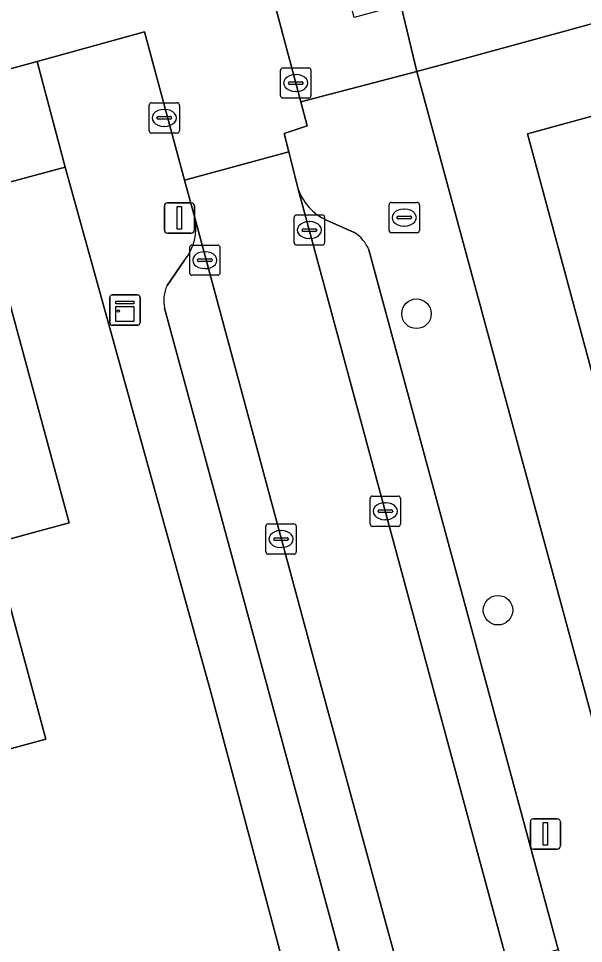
# Model space of a CAD drawing. Extents: x 159262 to 160143, y 383399 to 384319.
# Drawn here: x 159811.9 to 159830.59, y 383788.99 to 383819.59 of the extents above; entities that cross this region are included whole.
import ezdxf

# ---------------------------------------------------------------- set-up
doc = ezdxf.new("R2010")
doc.units = 0
for name, color, linetype in [('IMGEO_Boom', 7, 'Continuous'), ('IMGEO_Brandkraan', 7, 'Continuous'), ('IMGEO_Erf', 7, 'Continuous'), ('IMGEO_Kast', 7, 'Continuous'), ('IMGEO_Kolk', 7, 'Continuous'), ('IMGEO_Lichtmast', 7, 'Continuous'), ('IMGEO_Pand', 7, 'Continuous'), ('IMGEO_Parkeervlak_open', 7, 'Continuous'), ('IMGEO_Rijbaan_lokaal_open', 7, 'Continuous'), ('IMGEO_Voetpad_open', 7, 'Continuous')]:
    doc.layers.add(name, color=color, linetype=linetype)

msp = doc.modelspace()

# ---------------------------------------------------------------- linework, layer by layer
at = {"layer": 'IMGEO_Boom'}
for centre in [(159825.063, 383809.825), (159827.758, 383800.018)]:
    msp.add_circle(centre, 0.489, dxfattribs=at)
at = {"layer": 'IMGEO_Brandkraan'}
for p, q in [((159824.157, 383812.58), (159824.157, 383813.432)), ((159824.232, 383813.506), (159825.084, 383813.506)), ((159825.158, 383813.432), (159825.158, 383812.58)), ((159824.416, 383813), (159824.416, 383813.012)), ((159824.459, 383813.049), (159824.857, 383813.049)), ((159824.645, 383813.286), (159824.67, 383813.286)), ((159824.9, 383813.012), (159824.9, 383813)), ((159824.854, 383812.963), (159824.456, 383812.963)), ((159824.668, 383812.726), (159824.643, 383812.726)), ((159825.084, 383812.506), (159824.232, 383812.506))]:
    msp.add_line(p, q, dxfattribs=at)
for points in [[(159824.157, 383812.58), (159824.157, 383813.432)], [(159824.232, 383813.506), (159825.084, 383813.506)], [(159825.158, 383813.432), (159825.158, 383812.58)], [(159825.084, 383812.506), (159824.232, 383812.506)]]:
    msp.add_lwpolyline(points, dxfattribs=at)
for centre, radius, start, end in [((159824.234, 383813.43), 0.0765, 91.552, 178.448), ((159824.234, 383813.43), 0.0765, 91.552, 178.448), ((159825.082, 383813.43), 0.0765, 1.552, 88.448), ((159825.082, 383813.43), 0.0765, 1.552, 88.448), ((159824.456, 383813.009), 0.0403, 85.8775, 175.7526), ((159824.453, 383812.999), 0.0366, 178.938, 274.7102), ((159824.857, 383813.006), 0.043, 264.8664, 352.4533), ((159824.861, 383813.011), 0.0386, 1.7309, 96.639), ((159824.234, 383812.582), 0.0765, 181.552, 268.448), ((159824.234, 383812.582), 0.0765, 181.552, 268.448), ((159825.082, 383812.582), 0.0765, 271.552, 358.448), ((159825.082, 383812.582), 0.0765, 271.552, 358.448)]:
    msp.add_arc(centre, radius, start, end, dxfattribs=at)
for centre, major_axis, ratio, start_param, end_param in [((159824.644, 383813.006), (-0.387, 0.002), 0.722429, 4.712389, 7.853982), ((159824.669, 383813.006), (-0.39, 0.002), 0.717154, 1.570796, 4.712389)]:
    msp.add_ellipse(centre, major_axis=major_axis, ratio=ratio, start_param=start_param, end_param=end_param, dxfattribs=at)
at = {"layer": 'IMGEO_Erf'}
msp.add_lwpolyline([(159882.827, 383838.967), (159856.103, 383853.317), (159839.043, 383821.661), (159826.175, 383818.139), (159825.07, 383817.837), (159832.903, 383788.947), (159833.158, 383789.017), (159832.573, 383791.181), (159835.671, 383792.017), (159836.255, 383789.853), (159836.757, 383789.988), (159835.835, 383793.404), (159840.442, 383794.663), (159840.765, 383793.48), (159846.59, 383795.072), (159847.208, 383792.81), (159859.628, 383796.267), (159860.523, 383796.509)], close=True, dxfattribs=at)
for points in [[(159830.926, 383807.65), (159828.74, 383815.781), (159834.337, 383817.309)], [(159821.328, 383785.819), (159818.261, 383797.305), (159813.446, 383814.675), (159779.417, 383805.511)], [(159811.376, 383811.055), (159813.578, 383802.907), (159811.051, 383802.224), (159812.804, 383795.754), (159809.751, 383794.928)]]:
    msp.add_lwpolyline(points, dxfattribs=at)
at = {"layer": 'IMGEO_Kast'}
for p, q in [((159814.92, 383809.523), (159814.92, 383810.364)), ((159814.92, 383810.364), (159814.92, 383809.523)), ((159814.995, 383810.448), (159815.836, 383810.448)), ((159815.836, 383810.448), (159814.995, 383810.448)), ((159815.92, 383810.373), (159815.92, 383809.532)), ((159815.92, 383809.532), (159815.92, 383810.373)), ((159815.845, 383809.448), (159815.004, 383809.448)), ((159815.004, 383809.448), (159815.845, 383809.448))]:
    msp.add_line(p, q, dxfattribs=at)
for points in [[(159815.115, 383810.238), (159815.715, 383810.238), (159815.715, 383810.153), (159815.115, 383810.153), (159815.115, 383810.238)], [(159815.115, 383810.063), (159815.715, 383810.063), (159815.715, 383809.574), (159815.115, 383809.574), (159815.115, 383810.063)]]:
    msp.add_lwpolyline(points, dxfattribs=at)
msp.add_circle((159815.199, 383809.912), 0.0377, dxfattribs=at)
for centre, start, end in [((159814.998, 383810.37), 92.4484, 184.2845), ((159814.998, 383810.37), 92.4484, 184.2845), ((159815.842, 383810.37), 2.4484, 94.2845), ((159815.842, 383810.37), 2.4484, 94.2845), ((159814.998, 383809.526), 182.4484, 274.2845), ((159814.998, 383809.526), 182.4484, 274.2845), ((159815.842, 383809.526), 272.4484, 4.2845), ((159815.842, 383809.526), 272.4484, 4.2845)]:
    msp.add_arc(centre, 0.0779, start, end, dxfattribs=at)
at = {"layer": 'IMGEO_Kolk'}
for p, q in [((159820.645, 383817.957), (159821.497, 383817.957)), ((159820.57, 383817.031), (159820.57, 383817.883)), ((159821.058, 383817.737), (159821.083, 383817.737)), ((159821.571, 383817.883), (159821.571, 383817.031)), ((159820.829, 383817.451), (159820.829, 383817.463)), ((159821.267, 383817.414), (159820.869, 383817.414)), ((159820.872, 383817.5), (159821.27, 383817.5)), ((159821.313, 383817.463), (159821.313, 383817.451)), ((159821.081, 383817.177), (159821.056, 383817.177)), ((159816.221, 383815.877), (159816.221, 383816.729)), ((159816.296, 383816.803), (159817.148, 383816.803)), ((159817.222, 383816.729), (159817.222, 383815.877)), ((159821.497, 383816.957), (159820.645, 383816.957)), ((159816.709, 383816.583), (159816.734, 383816.583)), ((159816.48, 383816.297), (159816.48, 383816.309)), ((159816.918, 383816.26), (159816.52, 383816.26)), ((159816.523, 383816.346), (159816.921, 383816.346)), ((159816.964, 383816.309), (159816.964, 383816.297)), ((159817.148, 383815.803), (159816.296, 383815.803)), ((159816.732, 383816.023), (159816.707, 383816.023)), ((159821.02, 383812.168), (159821.02, 383813.02)), ((159821.095, 383813.094), (159821.947, 383813.094)), ((159822.021, 383813.02), (159822.021, 383812.168)), ((159821.508, 383812.874), (159821.533, 383812.874)), ((159821.279, 383812.588), (159821.279, 383812.6)), ((159821.717, 383812.551), (159821.319, 383812.551)), ((159821.322, 383812.637), (159821.72, 383812.637)), ((159821.763, 383812.6), (159821.763, 383812.588)), ((159817.638, 383812.097), (159818.49, 383812.097)), ((159821.947, 383812.094), (159821.095, 383812.094)), ((159821.531, 383812.314), (159821.506, 383812.314)), ((159817.563, 383811.171), (159817.563, 383812.023)), ((159818.051, 383811.877), (159818.076, 383811.877)), ((159818.564, 383812.023), (159818.564, 383811.171)), ((159817.822, 383811.591), (159817.822, 383811.603)), ((159818.26, 383811.554), (159817.862, 383811.554)), ((159817.865, 383811.64), (159818.263, 383811.64)), ((159818.306, 383811.603), (159818.306, 383811.591)), ((159818.074, 383811.317), (159818.049, 383811.317)), ((159818.49, 383811.097), (159817.638, 383811.097)), ((159823.533, 383802.866), (159823.533, 383803.718)), ((159823.608, 383803.792), (159824.46, 383803.792)), ((159824.021, 383803.572), (159824.046, 383803.572)), ((159824.534, 383803.718), (159824.534, 383802.866)), ((159823.792, 383803.286), (159823.792, 383803.298)), ((159824.23, 383803.249), (159823.832, 383803.249)), ((159823.835, 383803.335), (159824.233, 383803.335)), ((159824.276, 383803.298), (159824.276, 383803.286)), ((159824.044, 383803.012), (159824.019, 383803.012)), ((159820.083, 383801.945), (159820.083, 383802.797)), ((159820.158, 383802.871), (159821.01, 383802.871)), ((159820.571, 383802.651), (159820.596, 383802.651)), ((159821.084, 383802.797), (159821.084, 383801.945)), ((159824.46, 383802.792), (159823.608, 383802.792)), ((159820.342, 383802.365), (159820.342, 383802.377)), ((159820.78, 383802.328), (159820.382, 383802.328)), ((159820.385, 383802.414), (159820.783, 383802.414)), ((159820.826, 383802.377), (159820.826, 383802.365)), ((159820.594, 383802.091), (159820.569, 383802.091)), ((159821.01, 383801.871), (159820.158, 383801.871))]:
    msp.add_line(p, q, dxfattribs=at)
for points in [[(159820.645, 383817.957), (159821.497, 383817.957)], [(159820.57, 383817.031), (159820.57, 383817.883)], [(159821.571, 383817.883), (159821.571, 383817.031)], [(159816.221, 383815.877), (159816.221, 383816.729)], [(159816.296, 383816.803), (159817.148, 383816.803)], [(159817.222, 383816.729), (159817.222, 383815.877)], [(159821.497, 383816.957), (159820.645, 383816.957)], [(159817.148, 383815.803), (159816.296, 383815.803)], [(159821.02, 383812.168), (159821.02, 383813.02)], [(159821.095, 383813.094), (159821.947, 383813.094)], [(159822.021, 383813.02), (159822.021, 383812.168)], [(159817.638, 383812.097), (159818.49, 383812.097)], [(159821.947, 383812.094), (159821.095, 383812.094)], [(159817.563, 383811.171), (159817.563, 383812.023)], [(159818.564, 383812.023), (159818.564, 383811.171)], [(159818.49, 383811.097), (159817.638, 383811.097)], [(159823.533, 383802.866), (159823.533, 383803.718)], [(159823.608, 383803.792), (159824.46, 383803.792)], [(159824.534, 383803.718), (159824.534, 383802.866)], [(159820.083, 383801.945), (159820.083, 383802.797)], [(159820.158, 383802.871), (159821.01, 383802.871)], [(159821.084, 383802.797), (159821.084, 383801.945)], [(159824.46, 383802.792), (159823.608, 383802.792)], [(159821.01, 383801.871), (159820.158, 383801.871)]]:
    msp.add_lwpolyline(points, dxfattribs=at)
for centre, radius, start, end in [((159820.647, 383817.881), 0.0765, 91.552, 178.448), ((159820.647, 383817.881), 0.0765, 91.552, 178.448), ((159821.495, 383817.881), 0.0765, 1.552, 88.448), ((159821.495, 383817.881), 0.0765, 1.552, 88.448), ((159820.869, 383817.46), 0.0403, 85.8775, 175.7526), ((159820.866, 383817.45), 0.0366, 178.938, 274.7102), ((159821.27, 383817.457), 0.043, 264.8664, 352.4533), ((159821.274, 383817.462), 0.0386, 1.7309, 96.639), ((159820.647, 383817.033), 0.0765, 181.552, 268.448), ((159820.647, 383817.033), 0.0765, 181.552, 268.448), ((159821.495, 383817.033), 0.0765, 271.552, 358.448), ((159821.495, 383817.033), 0.0765, 271.552, 358.448), ((159816.298, 383816.727), 0.0765, 91.552, 178.448), ((159816.298, 383816.727), 0.0765, 91.552, 178.448), ((159817.146, 383816.727), 0.0765, 1.552, 88.448), ((159817.146, 383816.727), 0.0765, 1.552, 88.448), ((159816.52, 383816.306), 0.0403, 85.8775, 175.7526), ((159816.517, 383816.296), 0.0366, 178.938, 274.7102), ((159816.921, 383816.303), 0.043, 264.8664, 352.4533), ((159816.925, 383816.308), 0.0386, 1.7309, 96.639), ((159816.298, 383815.879), 0.0765, 181.552, 268.448), ((159816.298, 383815.879), 0.0765, 181.552, 268.448), ((159817.146, 383815.879), 0.0765, 271.552, 358.448), ((159817.146, 383815.879), 0.0765, 271.552, 358.448), ((159821.097, 383813.018), 0.0765, 91.552, 178.448), ((159821.097, 383813.018), 0.0765, 91.552, 178.448), ((159821.945, 383813.018), 0.0765, 1.552, 88.448), ((159821.945, 383813.018), 0.0765, 1.552, 88.448), ((159821.319, 383812.597), 0.0403, 85.8775, 175.7526), ((159821.316, 383812.587), 0.0366, 178.938, 274.7102), ((159821.72, 383812.594), 0.043, 264.8664, 352.4533), ((159821.724, 383812.599), 0.0386, 1.7309, 96.639), ((159817.64, 383812.021), 0.0765, 91.552, 178.448), ((159817.64, 383812.021), 0.0765, 91.552, 178.448), ((159818.488, 383812.021), 0.0765, 1.552, 88.448), ((159818.488, 383812.021), 0.0765, 1.552, 88.448), ((159821.097, 383812.17), 0.0765, 181.552, 268.448), ((159821.097, 383812.17), 0.0765, 181.552, 268.448), ((159821.945, 383812.17), 0.0765, 271.552, 358.448), ((159821.945, 383812.17), 0.0765, 271.552, 358.448), ((159817.862, 383811.6), 0.0403, 85.8775, 175.7526), ((159817.859, 383811.59), 0.0366, 178.938, 274.7102), ((159818.263, 383811.597), 0.043, 264.8664, 352.4533), ((159818.267, 383811.602), 0.0386, 1.7309, 96.639), ((159817.64, 383811.173), 0.0765, 181.552, 268.448), ((159817.64, 383811.173), 0.0765, 181.552, 268.448), ((159818.488, 383811.173), 0.0765, 271.552, 358.448), ((159818.488, 383811.173), 0.0765, 271.552, 358.448), ((159823.61, 383803.716), 0.0765, 91.552, 178.448), ((159823.61, 383803.716), 0.0765, 91.552, 178.448), ((159824.458, 383803.716), 0.0765, 1.552, 88.448), ((159824.458, 383803.716), 0.0765, 1.552, 88.448), ((159823.832, 383803.295), 0.0403, 85.8775, 175.7526), ((159823.829, 383803.285), 0.0366, 178.938, 274.7102), ((159824.233, 383803.292), 0.043, 264.8664, 352.4533), ((159824.237, 383803.297), 0.0386, 1.7309, 96.639), ((159820.16, 383802.795), 0.0765, 91.552, 178.448), ((159820.16, 383802.795), 0.0765, 91.552, 178.448), ((159821.008, 383802.795), 0.0765, 1.552, 88.448), ((159821.008, 383802.795), 0.0765, 1.552, 88.448), ((159823.61, 383802.868), 0.0765, 181.552, 268.448), ((159823.61, 383802.868), 0.0765, 181.552, 268.448), ((159824.458, 383802.868), 0.0765, 271.552, 358.448), ((159824.458, 383802.868), 0.0765, 271.552, 358.448), ((159820.382, 383802.374), 0.0403, 85.8775, 175.7526), ((159820.379, 383802.364), 0.0366, 178.938, 274.7102), ((159820.783, 383802.371), 0.043, 264.8664, 352.4533), ((159820.787, 383802.376), 0.0386, 1.7309, 96.639), ((159820.16, 383801.947), 0.0765, 181.552, 268.448), ((159820.16, 383801.947), 0.0765, 181.552, 268.448), ((159821.008, 383801.947), 0.0765, 271.552, 358.448), ((159821.008, 383801.947), 0.0765, 271.552, 358.448)]:
    msp.add_arc(centre, radius, start, end, dxfattribs=at)
for centre, major_axis, ratio, start_param, end_param in [((159821.057, 383817.457), (-0.387, 0.002), 0.722429, 4.712389, 7.853982), ((159821.082, 383817.457), (-0.39, 0.002), 0.717154, 1.570796, 4.712389), ((159816.708, 383816.303), (-0.387, 0.002), 0.722429, 4.712389, 7.853982), ((159816.733, 383816.303), (-0.39, 0.002), 0.717154, 1.570796, 4.712389), ((159821.507, 383812.594), (-0.387, 0.002), 0.722429, 4.712389, 7.853982), ((159821.532, 383812.594), (-0.39, 0.002), 0.717154, 1.570796, 4.712389), ((159818.05, 383811.597), (-0.387, 0.002), 0.722429, 4.712389, 7.853982), ((159818.075, 383811.597), (-0.39, 0.002), 0.717154, 1.570796, 4.712389), ((159824.02, 383803.292), (-0.387, 0.002), 0.722429, 4.712389, 7.853982), ((159824.045, 383803.292), (-0.39, 0.002), 0.717154, 1.570796, 4.712389), ((159820.57, 383802.371), (-0.387, 0.002), 0.722429, 4.712389, 7.853982), ((159820.595, 383802.371), (-0.39, 0.002), 0.717154, 1.570796, 4.712389)]:
    msp.add_ellipse(centre, major_axis=major_axis, ratio=ratio, start_param=start_param, end_param=end_param, dxfattribs=at)
at = {"layer": 'IMGEO_Lichtmast'}
for p, q in [((159816.726, 383812.594), (159816.726, 383813.394)), ((159816.726, 383813.394), (159816.726, 383812.594)), ((159816.826, 383813.494), (159817.616, 383813.494)), ((159817.616, 383813.494), (159816.826, 383813.494)), ((159817.716, 383813.394), (159817.716, 383812.594)), ((159817.716, 383812.594), (159817.716, 383813.394)), ((159817.616, 383812.494), (159816.826, 383812.494)), ((159816.826, 383812.494), (159817.616, 383812.494)), ((159828.931, 383793.118), (159829.721, 383793.118)), ((159829.721, 383793.118), (159828.931, 383793.118)), ((159828.831, 383792.218), (159828.831, 383793.018)), ((159828.831, 383793.018), (159828.831, 383792.218)), ((159829.821, 383793.018), (159829.821, 383792.218)), ((159829.821, 383792.218), (159829.821, 383793.018)), ((159829.721, 383792.118), (159828.931, 383792.118)), ((159828.931, 383792.118), (159829.721, 383792.118))]:
    msp.add_line(p, q, dxfattribs=at)
for points in [[(159817.146, 383813.369), (159817.296, 383813.369), (159817.296, 383812.619), (159817.146, 383812.619), (159817.146, 383813.369)], [(159829.251, 383792.993), (159829.401, 383792.993), (159829.401, 383792.243), (159829.251, 383792.243), (159829.251, 383792.993)]]:
    msp.add_lwpolyline(points, dxfattribs=at)
for centre, start, end in [((159816.826, 383813.394), 90, 180), ((159816.826, 383813.394), 90, 180), ((159817.616, 383813.394), 0, 90), ((159817.616, 383813.394), 360, 90), ((159816.826, 383812.594), 180, 270), ((159816.826, 383812.594), 180, 270), ((159817.616, 383812.594), 270, 0), ((159817.616, 383812.594), 270, 0), ((159828.931, 383793.018), 90, 180), ((159828.931, 383793.018), 90, 180), ((159829.721, 383793.018), 0, 90), ((159829.721, 383793.018), 360, 90), ((159828.931, 383792.218), 180, 270), ((159828.931, 383792.218), 180, 270), ((159829.721, 383792.218), 270, 0), ((159829.721, 383792.218), 270, 0)]:
    msp.add_arc(centre, 0.1, start, end, dxfattribs=at)
at = {"layer": 'IMGEO_Pand'}
for points in [[(159834.337, 383817.309), (159828.74, 383815.781), (159830.926, 383807.65), (159833.378, 383808.309), (159835.142, 383801.851), (159838.32, 383802.719)], [(159805.792, 383809.544), (159809.751, 383794.928), (159812.804, 383795.754), (159811.051, 383802.224), (159813.578, 383802.907), (159811.376, 383811.055)]]:
    msp.add_lwpolyline(points, close=True, dxfattribs=at)
at = {"layer": 'IMGEO_Parkeervlak_open'}
for points in [[(159821.154, 383813.948), (159825.176, 383799.06), (159828.074, 383788.332), (159829.752, 383788.79), (159826.858, 383799.486), (159823.489, 383811.938)], [(159816.732, 383810.011), (159820.056, 383797.76), (159822.99, 383786.944), (159824.672, 383787.403), (159821.728, 383798.185), (159817.728, 383812.995)], [(159823.005, 383812.516), (159822.084, 383812.924)], [(159817.389, 383811.594), (159816.814, 383810.759)]]:
    msp.add_lwpolyline(points, dxfattribs=at)
for centre, radius, start, end in [((159822.767, 383814.479), 1.698, 198.2086, 246.2831), ((159816.121, 383812.642), 1.645, 320.4173, 12.3779), ((159822.322, 383811.452), 1.265, 22.5986, 57.285), ((159817.888, 383810.263), 1.183, 155.2068, 192.281)]:
    msp.add_arc(centre, radius, start, end, dxfattribs=at)
at = {"layer": 'IMGEO_Rijbaan_lokaal_open'}
for points in [[(159818.156, 383828.416), (159813.846, 383827.217), (159814.865, 383823.438), (159811.373, 383822.538), (159809.783, 383822.128), (159810.888, 383817.723), (159812.514, 383818.172), (159816.064, 383819.153), (159817.391, 383814.24), (159820.841, 383815.179), (159820.687, 383815.791), (159821.45, 383816.037), (159821.238, 383816.833)], [(159817.391, 383814.24), (159817.728, 383812.995), (159821.728, 383798.185), (159824.672, 383787.403), (159828.074, 383788.332), (159825.176, 383799.06), (159821.154, 383813.948), (159821.106, 383814.126), (159820.841, 383815.179)]]:
    msp.add_lwpolyline(points, close=True, dxfattribs=at)
at = {"layer": 'IMGEO_Voetpad_open'}
for points in [[(159816.089, 383854.397), (159816.767, 383854.581), (159819.014, 383855.189), (159827.288, 383857.429), (159828.31, 383857.705), (159828.046, 383858.656), (159827.025, 383858.376), (159812.897, 383854.513), (159813.801, 383851.172), (159817.266, 383838.369), (159819.279, 383830.929), (159817.626, 383830.468), (159818.156, 383828.416), (159821.238, 383816.833), (159825.07, 383817.837), (159824.545, 383820.045), (159823.001, 383819.628), (159822.082, 383823.083), (159820.938, 383827.383)], [(159817.728, 383812.995), (159817.391, 383814.24), (159816.064, 383819.153), (159812.514, 383818.172), (159813.446, 383814.675), (159818.261, 383797.305), (159821.328, 383785.819), (159821.712, 383784.379), (159823.23, 383778.783), (159824.715, 383773.303), (159826.201, 383767.824), (159827.686, 383762.343), (159829.171, 383756.863), (159830.688, 383751.271)], [(159778.709, 383809.036), (159778.853, 383808.533), (159779.417, 383805.511), (159813.446, 383814.675), (159812.514, 383818.172)], [(159812.514, 383818.172), (159810.888, 383817.723), (159808.996, 383817.216)], [(159842.561, 383753.225), (159842.246, 383754.385), (159840.733, 383759.981), (159839.253, 383765.461), (159837.771, 383770.94), (159836.289, 383776.42), (159834.809, 383781.9), (159833.296, 383787.495), (159832.903, 383788.947), (159825.07, 383817.837), (159821.238, 383816.833), (159821.45, 383816.037), (159820.687, 383815.791), (159820.841, 383815.179), (159821.106, 383814.126), (159821.154, 383813.948)], [(159822.084, 383812.924), (159823.005, 383812.516)], [(159823.489, 383811.938), (159826.858, 383799.486), (159829.752, 383788.79), (159830.491, 383786.059), (159838.164, 383757.704)], [(159816.814, 383810.759), (159817.389, 383811.594)], [(159831.459, 383755.725), (159823.731, 383784.212), (159822.99, 383786.944), (159820.056, 383797.76), (159816.732, 383810.011)]]:
    msp.add_lwpolyline(points, dxfattribs=at)
msp.add_lwpolyline([(159856.103, 383853.317), (159857.844, 383856.752), (159856.001, 383857.758), (159854.11, 383854.314), (159837.523, 383823.55), (159824.545, 383820.045), (159825.07, 383817.837), (159826.175, 383818.139), (159839.043, 383821.661)], close=True, dxfattribs=at)
for centre, radius, start, end in [((159822.767, 383814.479), 1.698, 198.2086, 246.2831), ((159816.121, 383812.642), 1.645, 320.4173, 12.3779), ((159822.322, 383811.452), 1.265, 22.5986, 57.285), ((159817.888, 383810.263), 1.183, 155.2068, 192.281)]:
    msp.add_arc(centre, radius, start, end, dxfattribs=at)

doc.saveas('drawing.dxf')
